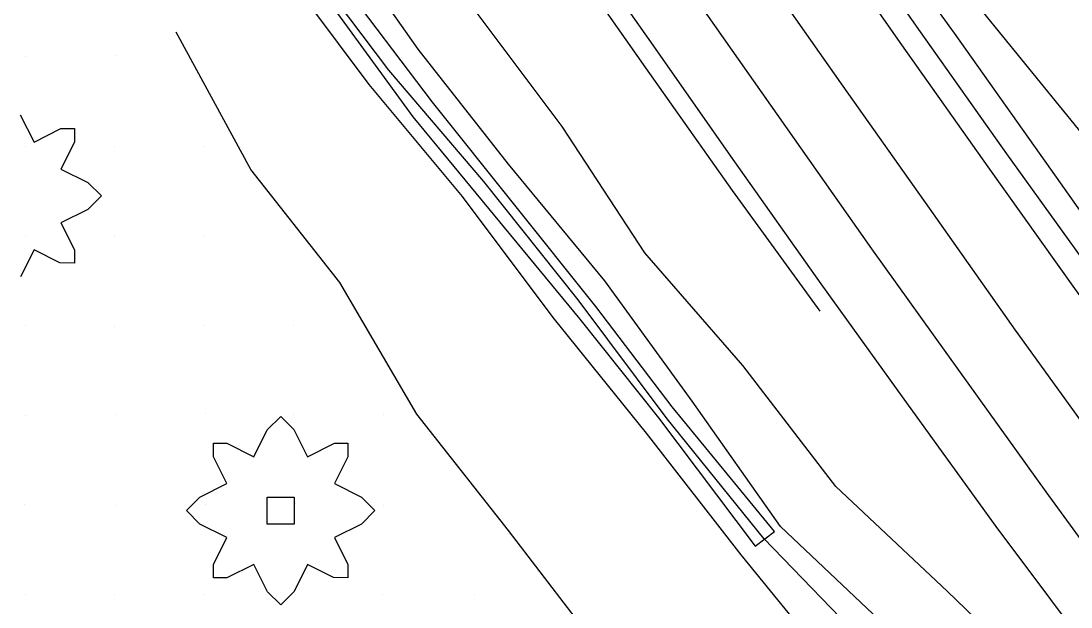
# Model space of a CAD drawing. Extents: x 1602514 to 1609837, y 863887 to 871157.
# Drawn here: x 1605247.7 to 1605423.3, y 867149.8 to 867247.7 of the extents above; entities that cross this region are included whole.
import ezdxf

# ---------------------------------------------------------------- set-up
doc = ezdxf.new("R2010")
doc.units = 0
for name, color, linetype in [('Environmental-New trees', 7, 'Continuous'), ('Survey-Centerline', 7, 'Continuous'), ('Survey-Ditches', 7, 'Continuous'), ('Survey-Edge of pavement', 7, 'Continuous'), ('Survey-Flow line', 7, 'Continuous'), ('Survey-Ridge Lines', 7, 'Continuous'), ('Survey-Shoulders', 7, 'Continuous'), ('Survey-Spot dirt', 7, 'Continuous')]:
    doc.layers.add(name, color=color, linetype=linetype)

msp = doc.modelspace()

# ---------------------------------------------------------------- linework, layer by layer
at = {"layer": 'Environmental-New trees'}
msp.add_lwpolyline([(1605247.59, 867232.02), (1605249.9, 867227.46), (1605254.4, 867229.71), (1605256.65, 867229.71), (1605256.65, 867227.46), (1605254.4, 867222.96), (1605258.9, 867220.71), (1605261.15, 867218.46), (1605258.9, 867216.21), (1605254.4, 867213.96), (1605256.65, 867209.45), (1605256.65, 867207.2), (1605254.22, 867207.29), (1605249.9, 867209.45), (1605247.65, 867204.95)], dxfattribs=at)
msp.add_lwpolyline([(1605247.59, 867232.02), (1605249.9, 867227.46), (1605254.4, 867229.71), (1605256.65, 867229.71), (1605256.65, 867227.46), (1605254.4, 867222.96), (1605258.9, 867220.71), (1605261.15, 867218.46), (1605258.9, 867216.21), (1605254.4, 867213.96), (1605256.65, 867209.45), (1605256.65, 867207.2), (1605254.22, 867207.29), (1605249.9, 867209.45), (1605247.65, 867204.95)], dxfattribs=at)
for points in [[(1605279.9, 867177.12), (1605282.15, 867177.12), (1605286.65, 867174.87), (1605288.9, 867179.37), (1605291.15, 867181.62), (1605293.34, 867179.43), (1605295.65, 867174.87), (1605300.15, 867177.12), (1605302.4, 867177.12), (1605302.4, 867174.87), (1605300.15, 867170.37), (1605304.65, 867168.12), (1605306.9, 867165.87), (1605304.65, 867163.62), (1605300.15, 867161.37), (1605302.4, 867156.87), (1605302.4, 867154.61), (1605299.98, 867154.7), (1605295.65, 867156.87), (1605293.4, 867152.36), (1605291.15, 867150.11), (1605288.96, 867152.31), (1605286.65, 867156.87), (1605282.15, 867154.61), (1605279.9, 867154.61), (1605279.9, 867156.87), (1605282.15, 867161.37), (1605277.65, 867163.62), (1605275.4, 867165.87), (1605277.65, 867168.12), (1605282.15, 867170.37), (1605279.9, 867174.87)], [(1605279.9, 867177.12), (1605282.15, 867177.12), (1605286.65, 867174.87), (1605288.9, 867179.37), (1605291.15, 867181.62), (1605293.34, 867179.43), (1605295.65, 867174.87), (1605300.15, 867177.12), (1605302.4, 867177.12), (1605302.4, 867174.87), (1605300.15, 867170.37), (1605304.65, 867168.12), (1605306.9, 867165.87), (1605304.65, 867163.62), (1605300.15, 867161.37), (1605302.4, 867156.87), (1605302.4, 867154.61), (1605299.98, 867154.7), (1605295.65, 867156.87), (1605293.4, 867152.36), (1605291.15, 867150.11), (1605288.96, 867152.31), (1605286.65, 867156.87), (1605282.15, 867154.61), (1605279.9, 867154.61), (1605279.9, 867156.87), (1605282.15, 867161.37), (1605277.65, 867163.62), (1605275.4, 867165.87), (1605277.65, 867168.12), (1605282.15, 867170.37), (1605279.9, 867174.87)], [(1605293.4, 867168.12), (1605293.4, 867163.62), (1605288.9, 867163.62), (1605288.9, 867168.12)], [(1605293.4, 867168.12), (1605293.4, 867163.62), (1605288.9, 867163.62), (1605288.9, 867168.12)]]:
    msp.add_lwpolyline(points, close=True, dxfattribs=at)
at = {"layer": 'Survey-Centerline'}
msp.add_lwpolyline([(1605523.05, 867054.56), (1605507.36, 867074.03), (1605491.66, 867093.49), (1605476, 867112.99), (1605460.77, 867132.85), (1605445.48, 867152.66), (1605428.7, 867175.74), (1605414.05, 867196), (1605399.67, 867216.44), (1605385.22, 867236.84), (1605370.86, 867257.3), (1605356.28, 867277.61), (1605341.93, 867298.07), (1605327.6, 867318.56), (1605313.22, 867339)], dxfattribs=at)
msp.add_lwpolyline([(1605523.05, 867054.56), (1605507.36, 867074.03), (1605491.66, 867093.49), (1605476, 867112.99), (1605460.77, 867132.85), (1605445.48, 867152.66), (1605428.7, 867175.74), (1605414.05, 867196), (1605399.67, 867216.44), (1605385.22, 867236.84), (1605370.86, 867257.3), (1605356.28, 867277.61), (1605341.93, 867298.07), (1605327.6, 867318.56), (1605313.22, 867339)], dxfattribs=at)
at = {"layer": 'Survey-Ditches'}
msp.add_lwpolyline([(1605354.36, 867181.39), (1605370.51, 867159.9), (1605373.76, 867162.36), (1605356.64, 867183.22), (1605343.86, 867199.97), (1605316.55, 867234.15), (1605300.66, 867255.12), (1605289.83, 867269.18), (1605271.52, 867294.12), (1605250.16, 867322), (1605247.78, 867320.55), (1605269.15, 867292.26), (1605287.19, 867267.44), (1605298.27, 867252.29), (1605313.26, 867231.69), (1605341.19, 867197.88)], close=True, dxfattribs=at)
msp.add_lwpolyline([(1605354.36, 867181.39), (1605370.51, 867159.9), (1605373.76, 867162.36), (1605356.64, 867183.22), (1605343.86, 867199.97), (1605316.55, 867234.15), (1605300.66, 867255.12), (1605289.83, 867269.18), (1605271.52, 867294.12), (1605250.16, 867322), (1605247.78, 867320.55), (1605269.15, 867292.26), (1605287.19, 867267.44), (1605298.27, 867252.29), (1605313.26, 867231.69), (1605341.19, 867197.88)], close=True, dxfattribs=at)
for points in [[(1605416.61, 867130.37), (1605393.32, 867145.64), (1605374.76, 867163.22), (1605359.95, 867184.15), (1605345.35, 867204.25), (1605329.25, 867223.78), (1605314.17, 867243), (1605299.43, 867263.93), (1605283.11, 867283.13), (1605268.84, 867303.43)], [(1605416.61, 867130.37), (1605393.32, 867145.64), (1605374.76, 867163.22), (1605359.95, 867184.15), (1605345.35, 867204.25), (1605329.25, 867223.78), (1605314.17, 867243), (1605299.43, 867263.93), (1605283.11, 867283.13), (1605268.84, 867303.43)], [(1605409.15, 867124.61), (1605384.1, 867138.94), (1605368.19, 867158.48), (1605352.34, 867178.8), (1605336.73, 867198.14), (1605321.53, 867218.37), (1605305.96, 867237.11), (1605290.54, 867257.69), (1605275.15, 867277.56), (1605260.57, 867297.61)], [(1605409.15, 867124.61), (1605384.1, 867138.94), (1605368.19, 867158.48), (1605352.34, 867178.8), (1605336.73, 867198.14), (1605321.53, 867218.37), (1605305.96, 867237.11), (1605290.54, 867257.69), (1605275.15, 867277.56), (1605260.57, 867297.61)]]:
    msp.add_lwpolyline(points, dxfattribs=at)
at = {"layer": 'Survey-Edge of pavement'}
for points in [[(1605192.88, 867469.32), (1605212.53, 867452.47), (1605229.88, 867434.04), (1605245.44, 867414.39), (1605260.22, 867393.43), (1605274.57, 867372.96), (1605288.99, 867352.54), (1605303.35, 867332.08), (1605317.73, 867311.64), (1605332.22, 867291.26), (1605346.57, 867270.8), (1605361.22, 867250.54), (1605375.57, 867230.07), (1605389.96, 867209.63), (1605404.54, 867189.33), (1605419.12, 867169.02), (1605436.58, 867145.12), (1605451.7, 867125.15), (1605467.05, 867105.4), (1605482.67, 867085.87), (1605498.38, 867066.42), (1605514.15, 867047.02)], [(1605192.88, 867469.32), (1605212.53, 867452.47), (1605229.88, 867434.04), (1605245.44, 867414.39), (1605260.22, 867393.43), (1605274.57, 867372.96), (1605288.99, 867352.54), (1605303.35, 867332.08), (1605317.73, 867311.64), (1605332.22, 867291.26), (1605346.57, 867270.8), (1605361.22, 867250.54), (1605375.57, 867230.07), (1605389.96, 867209.63), (1605404.54, 867189.33), (1605419.12, 867169.02), (1605436.58, 867145.12), (1605451.7, 867125.15), (1605467.05, 867105.4), (1605482.67, 867085.87), (1605498.38, 867066.42), (1605514.15, 867047.02)], [(1605548.29, 867043.19), (1605532.25, 867062.35), (1605516.55, 867081.82), (1605500.88, 867101.31), (1605485.41, 867120.96), (1605470, 867140.67), (1605454.86, 867160.6), (1605438.73, 867182.78), (1605423.99, 867202.97), (1605409.5, 867223.34), (1605395.05, 867243.74), (1605380.7, 867264.2), (1605366.31, 867284.64), (1605351.8, 867305), (1605337.25, 867325.32), (1605322.86, 867345.77)], [(1605548.29, 867043.19), (1605532.25, 867062.35), (1605516.55, 867081.82), (1605500.88, 867101.31), (1605485.41, 867120.96), (1605470, 867140.67), (1605454.86, 867160.6), (1605438.73, 867182.78), (1605423.99, 867202.97), (1605409.5, 867223.34), (1605395.05, 867243.74), (1605380.7, 867264.2), (1605366.31, 867284.64), (1605351.8, 867305), (1605337.25, 867325.32), (1605322.86, 867345.77)]]:
    msp.add_lwpolyline(points, dxfattribs=at)
at = {"layer": 'Survey-Flow line'}
msp.add_lwpolyline([(1605483.22, 867053.97), (1605467.96, 867073.75), (1605453.46, 867094.06), (1605436.46, 867112.84), (1605424.5, 867122.15), (1605412.97, 867127.56), (1605389.62, 867142.95), (1605371.95, 867161.19), (1605355.8, 867181.23), (1605340.93, 867201.11), (1605325.15, 867220.9), (1605309.26, 867239.48), (1605293.81, 867259.99), (1605279.34, 867280.49), (1605264.59, 867300.44), (1605249.31, 867320.37), (1605233.7, 867339.71), (1605216.94, 867358.74), (1605199.93, 867377.13), (1605181.39, 867394.89), (1605157.18, 867409.78), (1605132.49, 867419.31)], dxfattribs=at)
msp.add_lwpolyline([(1605483.22, 867053.97), (1605467.96, 867073.75), (1605453.46, 867094.06), (1605436.46, 867112.84), (1605424.5, 867122.15), (1605412.97, 867127.56), (1605389.62, 867142.95), (1605371.95, 867161.19), (1605355.8, 867181.23), (1605340.93, 867201.11), (1605325.15, 867220.9), (1605309.26, 867239.48), (1605293.81, 867259.99), (1605279.34, 867280.49), (1605264.59, 867300.44), (1605249.31, 867320.37), (1605233.7, 867339.71), (1605216.94, 867358.74), (1605199.93, 867377.13), (1605181.39, 867394.89), (1605157.18, 867409.78), (1605132.49, 867419.31)], dxfattribs=at)
at = {"layer": 'Survey-Ridge Lines'}
for points in [[(1605453.83, 867189.63), (1605439.22, 867209.82), (1605424.59, 867229.65), (1605408.71, 867249.14), (1605395.88, 867270.52), (1605379.3, 867289.77), (1605364.15, 867309.33), (1605349.22, 867329.34), (1605335.14, 867350.09), (1605320.8, 867370.52), (1605310.18, 867393.72), (1605294.06, 867412.83), (1605279.85, 867433.48), (1605264.47, 867453.14), (1605250.94, 867473.77), (1605237.46, 867495.9), (1605227.22, 867519)], [(1605453.83, 867189.63), (1605439.22, 867209.82), (1605424.59, 867229.65), (1605408.71, 867249.14), (1605395.88, 867270.52), (1605379.3, 867289.77), (1605364.15, 867309.33), (1605349.22, 867329.34), (1605335.14, 867350.09), (1605320.8, 867370.52), (1605310.18, 867393.72), (1605294.06, 867412.83), (1605279.85, 867433.48), (1605264.47, 867453.14), (1605250.94, 867473.77), (1605237.46, 867495.9), (1605227.22, 867519)], [(1605421.54, 867134.17), (1605402.61, 867152.39), (1605384.02, 867169.92), (1605368.46, 867190.14), (1605352.04, 867208.98), (1605338.24, 867230.08), (1605323.5, 867249.7), (1605308.77, 867270.48), (1605294.12, 867290.82), (1605278.71, 867310.38), (1605261.54, 867328.96), (1605246.28, 867348.6), (1605232.36, 867369.55), (1605214.75, 867387.58), (1605193.21, 867403.18), (1605171.5, 867419.55), (1605149.94, 867432.04)], [(1605421.54, 867134.17), (1605402.61, 867152.39), (1605384.02, 867169.92), (1605368.46, 867190.14), (1605352.04, 867208.98), (1605338.24, 867230.08), (1605323.5, 867249.7), (1605308.77, 867270.48), (1605294.12, 867290.82), (1605278.71, 867310.38), (1605261.54, 867328.96), (1605246.28, 867348.6), (1605232.36, 867369.55), (1605214.75, 867387.58), (1605193.21, 867403.18), (1605171.5, 867419.55), (1605149.94, 867432.04)], [(1605363.38, 867089.27), (1605360.79, 867121.99), (1605345.12, 867141.8), (1605329.24, 867162.54), (1605313.94, 867181.99), (1605301.03, 867203.98), (1605286.15, 867222.89), (1605273.65, 867245.84)], [(1605363.38, 867089.27), (1605360.79, 867121.99), (1605345.12, 867141.8), (1605329.24, 867162.54), (1605313.94, 867181.99), (1605301.03, 867203.98), (1605286.15, 867222.89), (1605273.65, 867245.84)]]:
    msp.add_lwpolyline(points, dxfattribs=at)
at = {"layer": 'Survey-Shoulders'}
for points in [[(1605551.46, 867045.87), (1605535.3, 867064.94), (1605519.6, 867084.41), (1605504.04, 867103.98), (1605488.69, 867123.74), (1605473.03, 867143.24), (1605457.77, 867163.07), (1605441.86, 867184.97), (1605427.21, 867205.23), (1605412.6, 867225.51), (1605398.15, 867245.91), (1605383.79, 867266.38), (1605369.41, 867286.82), (1605355.05, 867307.28), (1605340.44, 867327.56), (1605326.05, 867348.01), (1605311.7, 867368.47), (1605297.28, 867388.89), (1605282.93, 867409.35), (1605268.67, 867430.25), (1605254.32, 867450.72), (1605240.23, 867471.37), (1605228.8, 867493.84), (1605219.15, 867517.52)], [(1605551.46, 867045.87), (1605535.3, 867064.94), (1605519.6, 867084.41), (1605504.04, 867103.98), (1605488.69, 867123.74), (1605473.03, 867143.24), (1605457.77, 867163.07), (1605441.86, 867184.97), (1605427.21, 867205.23), (1605412.6, 867225.51), (1605398.15, 867245.91), (1605383.79, 867266.38), (1605369.41, 867286.82), (1605355.05, 867307.28), (1605340.44, 867327.56), (1605326.05, 867348.01), (1605311.7, 867368.47), (1605297.28, 867388.89), (1605282.93, 867409.35), (1605268.67, 867430.25), (1605254.32, 867450.72), (1605240.23, 867471.37), (1605228.8, 867493.84), (1605219.15, 867517.52)], [(1605461.73, 867165.2), (1605447.22, 867184.83), (1605432.6, 867205.03), (1605418.33, 867225.24), (1605403.85, 867245.69), (1605389.26, 867265.87), (1605373.95, 867285.93), (1605359.61, 867306.14), (1605345.3, 867326.6), (1605331.06, 867347.22), (1605316.72, 867367.66), (1605302.28, 867388.13), (1605288.04, 867408.61), (1605273.51, 867429.01), (1605258.88, 867449.22), (1605245.19, 867469.85), (1605231.77, 867491.75), (1605222.74, 867515.79)], [(1605461.73, 867165.2), (1605447.22, 867184.83), (1605432.6, 867205.03), (1605418.33, 867225.24), (1605403.85, 867245.69), (1605389.26, 867265.87), (1605373.95, 867285.93), (1605359.61, 867306.14), (1605345.3, 867326.6), (1605331.06, 867347.22), (1605316.72, 867367.66), (1605302.28, 867388.13), (1605288.04, 867408.61), (1605273.51, 867429.01), (1605258.88, 867449.22), (1605245.19, 867469.85), (1605231.77, 867491.75), (1605222.74, 867515.79)], [(1605506.7, 867040.7), (1605491.11, 867060.25), (1605475.52, 867079.81), (1605459.53, 867099.03), (1605444.21, 867118.81), (1605429.13, 867138.8), (1605410.83, 867163.21), (1605396.18, 867183.47), (1605381.57, 867203.75), (1605367.12, 867224.15), (1605352.77, 867244.61), (1605338.38, 867265.05), (1605323.96, 867285.47), (1605309.51, 867305.87), (1605295.12, 867326.31), (1605280.77, 867346.77), (1605266.35, 867367.19), (1605251.99, 867387.66), (1605237.14, 867408.73), (1605221.74, 867428.49), (1605206.68, 867448.47), (1605188.4, 867466.27)], [(1605506.7, 867040.7), (1605491.11, 867060.25), (1605475.52, 867079.81), (1605459.53, 867099.03), (1605444.21, 867118.81), (1605429.13, 867138.8), (1605410.83, 867163.21), (1605396.18, 867183.47), (1605381.57, 867203.75), (1605367.12, 867224.15), (1605352.77, 867244.61), (1605338.38, 867265.05), (1605323.96, 867285.47), (1605309.51, 867305.87), (1605295.12, 867326.31), (1605280.77, 867346.77), (1605266.35, 867367.19), (1605251.99, 867387.66), (1605237.14, 867408.73), (1605221.74, 867428.49), (1605206.68, 867448.47), (1605188.4, 867466.27)], [(1605381.36, 867199.22), (1605366.69, 867219.36), (1605352.23, 867239.9), (1605338.03, 867260.14), (1605323.62, 867280.9), (1605309.27, 867301.41), (1605294.8, 867321.7), (1605280.39, 867342.18), (1605267.07, 867363.27), (1605252.13, 867383.42), (1605237.18, 867403.39), (1605222, 867423.36), (1605206.4, 867443.38), (1605190.01, 867461.28)], [(1605381.36, 867199.22), (1605366.69, 867219.36), (1605352.23, 867239.9), (1605338.03, 867260.14), (1605323.62, 867280.9), (1605309.27, 867301.41), (1605294.8, 867321.7), (1605280.39, 867342.18), (1605267.07, 867363.27), (1605252.13, 867383.42), (1605237.18, 867403.39), (1605222, 867423.36), (1605206.4, 867443.38), (1605190.01, 867461.28)]]:
    msp.add_lwpolyline(points, dxfattribs=at)
at = {"layer": 'Survey-Spot dirt'}
for p, q in [((1605248.48, 867241.76), (1605248.48, 867241.76)), ((1605248.48, 867241.76), (1605248.48, 867241.76)), ((1605263.57, 867241.86), (1605263.57, 867241.86)), ((1605263.57, 867241.86), (1605263.57, 867241.86)), ((1605248.5, 867226.76), (1605248.5, 867226.76)), ((1605248.5, 867226.76), (1605248.5, 867226.76)), ((1605263.31, 867226.71), (1605263.31, 867226.71)), ((1605263.31, 867226.71), (1605263.31, 867226.71)), ((1605278.39, 867226.78), (1605278.39, 867226.78)), ((1605278.39, 867226.78), (1605278.39, 867226.78)), ((1605248.42, 867211.62), (1605248.42, 867211.62)), ((1605248.42, 867211.62), (1605248.42, 867211.62)), ((1605263.34, 867211.88), (1605263.34, 867211.88)), ((1605263.34, 867211.88), (1605263.34, 867211.88)), ((1605278.32, 867211.79), (1605278.32, 867211.79)), ((1605278.32, 867211.79), (1605278.32, 867211.79)), ((1605248.42, 867196.83), (1605248.42, 867196.83)), ((1605248.42, 867196.83), (1605248.42, 867196.83)), ((1605263.42, 867196.7), (1605263.42, 867196.7)), ((1605263.42, 867196.7), (1605263.42, 867196.7)), ((1605278.38, 867196.84), (1605278.38, 867196.84)), ((1605278.38, 867196.84), (1605278.38, 867196.84)), ((1605293.34, 867196.87), (1605293.34, 867196.87)), ((1605293.34, 867196.87), (1605293.34, 867196.87)), ((1605248.4, 867181.82), (1605248.4, 867181.82)), ((1605248.4, 867181.82), (1605248.4, 867181.82)), ((1605263.5, 867181.96), (1605263.5, 867181.96)), ((1605263.5, 867181.96), (1605263.5, 867181.96)), ((1605278.51, 867182.09), (1605278.51, 867182.09)), ((1605278.51, 867182.09), (1605278.51, 867182.09)), ((1605293.24, 867181.86), (1605293.24, 867181.86)), ((1605293.24, 867181.86), (1605293.24, 867181.86)), ((1605308.33, 867181.88), (1605308.33, 867181.88)), ((1605308.33, 867181.88), (1605308.33, 867181.88)), ((1605248.37, 867166.85), (1605248.37, 867166.85)), ((1605248.37, 867166.85), (1605248.37, 867166.85)), ((1605278.55, 867166.92), (1605278.55, 867166.92)), ((1605278.55, 867166.92), (1605278.55, 867166.92)), ((1605293.61, 867167.09), (1605293.61, 867167.09)), ((1605293.61, 867167.09), (1605293.61, 867167.09)), ((1605263.48, 867166.76), (1605263.48, 867166.76)), ((1605263.48, 867166.76), (1605263.48, 867166.76)), ((1605308.3, 867166.79), (1605308.3, 867166.79)), ((1605308.3, 867166.79), (1605308.3, 867166.79)), ((1605248.42, 867151.87), (1605248.42, 867151.87)), ((1605248.42, 867151.87), (1605248.42, 867151.87)), ((1605263.35, 867151.84), (1605263.35, 867151.84)), ((1605263.35, 867151.84), (1605263.35, 867151.84)), ((1605278.4, 867151.84), (1605278.4, 867151.84)), ((1605278.4, 867151.84), (1605278.4, 867151.84)), ((1605293.55, 867151.84), (1605293.55, 867151.84)), ((1605293.55, 867151.84), (1605293.55, 867151.84)), ((1605308.21, 867151.86), (1605308.21, 867151.86)), ((1605308.21, 867151.86), (1605308.21, 867151.86)), ((1605323.56, 867151.86), (1605323.56, 867151.86)), ((1605323.56, 867151.86), (1605323.56, 867151.86))]:
    msp.add_line(p, q, dxfattribs=at)

doc.saveas('drawing.dxf')
